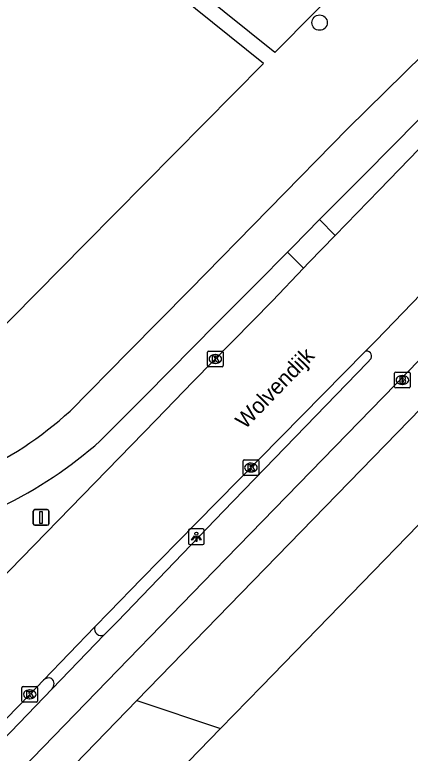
# Model space of a CAD drawing. Extents: x 162880 to 165536, y 384011 to 385179.
# Drawn here: x 164512.02 to 164537.22, y 384944.4 to 384991.45 of the extents above; entities that cross this region are included whole.
import ezdxf

# ---------------------------------------------------------------- set-up
doc = ezdxf.new("R2010")
doc.units = 0
for name, color, linetype in [('IMGEO_Boom', 7, 'Continuous'), ('IMGEO_Brandkraan', 7, 'Continuous'), ('IMGEO_Fietspad_gesloten', 7, 'Continuous'), ('IMGEO_Fietspad_open', 7, 'Continuous'), ('IMGEO_Grasland_overig', 7, 'Continuous'), ('IMGEO_Groenvoorziening', 7, 'Continuous'), ('IMGEO_Kolk', 7, 'Continuous'), ('IMGEO_Lichtpunt', 7, 'Continuous'), ('IMGEO_Loofbos', 7, 'Continuous'), ('IMGEO_Openbare_ruimte_label', 7, 'Continuous'), ('IMGEO_Parkeervlak_halfverhard', 7, 'Continuous'), ('IMGEO_Rijbaan_lokaal_gesloten', 7, 'Continuous'), ('IMGEO_Verkeersbordpaal', 7, 'Continuous'), ('IMGEO_Voetpad_open', 7, 'Continuous')]:
    doc.layers.add(name, color=color, linetype=linetype)

msp = doc.modelspace()

# ---------------------------------------------------------------- linework, layer by layer
at = {"layer": 'IMGEO_Boom'}
msp.add_circle((164531.444, 384990.945), 0.489, dxfattribs=at)
at = {"layer": 'IMGEO_Brandkraan'}
for p, q in [((164536.218, 384967.754), (164536.218, 384968.606)), ((164536.293, 384968.68), (164537.145, 384968.68)), ((164536.706, 384968.46), (164536.731, 384968.46)), ((164537.219, 384968.606), (164537.219, 384967.754)), ((164536.729, 384967.9), (164536.704, 384967.9)), ((164537.145, 384967.68), (164536.293, 384967.68))]:
    msp.add_line(p, q, dxfattribs=at)
for points in [[(164536.218, 384967.754), (164536.218, 384968.606)], [(164536.293, 384968.68), (164537.145, 384968.68)], [(164536.566, 384968.38), (164536.566, 384967.98), (164536.779, 384967.98)], [(164536.797, 384968.38), (164536.566, 384968.38)], [(164536.745, 384968.299), (164536.691, 384968.299), (164536.691, 384968.223)], [(164537.219, 384968.606), (164537.219, 384967.754)], [(164536.691, 384968.223), (164536.744, 384968.223)], [(164536.753, 384968.147), (164536.691, 384968.147), (164536.691, 384968.066)], [(164536.691, 384968.066), (164536.753, 384968.066)], [(164537.145, 384967.68), (164536.293, 384967.68)]]:
    msp.add_lwpolyline(points, dxfattribs=at)
for centre, radius, start, end in [((164536.295, 384968.604), 0.0765, 91.552, 178.448), ((164536.295, 384968.604), 0.0765, 91.552, 178.448), ((164536.746, 384968.261), 0.0379, 267.8285, 90.9355), ((164536.801, 384968.235), 0.145, 59.4692, 91.5367), ((164536.826, 384968.282), 0.0922, 285.5137, 58.1501), ((164537.143, 384968.604), 0.0765, 1.552, 88.448), ((164537.143, 384968.604), 0.0765, 1.552, 88.448), ((164536.754, 384968.106), 0.0404, 269.8759, 90.5077), ((164536.785, 384968.231), 0.251, 268.6676, 293.5347), ((164536.831, 384968.09), 0.105, 301.3115, 78.989), ((164536.295, 384967.756), 0.0765, 181.552, 268.448), ((164536.295, 384967.756), 0.0765, 181.552, 268.448), ((164537.143, 384967.756), 0.0765, 271.552, 358.448), ((164537.143, 384967.756), 0.0765, 271.552, 358.448)]:
    msp.add_arc(centre, radius, start, end, dxfattribs=at)
for centre, major_axis, ratio, start_param, end_param in [((164536.705, 384968.18), (-0.387, 0.002), 0.722429, 4.712389, 7.853982), ((164536.73, 384968.18), (-0.39, 0.002), 0.717154, 1.570796, 4.712389)]:
    msp.add_ellipse(centre, major_axis=major_axis, ratio=ratio, start_param=start_param, end_param=end_param, dxfattribs=at)
at = {"layer": 'IMGEO_Fietspad_gesloten'}
for points in [[(164515.542, 384966.2), (164519.272, 384969.975), (164523.171, 384973.921), (164533.252, 384984.203), (164538.052, 384988.925), (164539.942, 384990.936)], [(164542.95, 384990.019), (164534.302, 384981.274), (164531.429, 384978.394)], [(164531.429, 384978.394), (164529.74, 384976.67), (164529.4, 384976.325)], [(164529.4, 384976.325), (164527.463, 384974.362), (164524.87, 384971.768), (164520.364, 384967.222), (164517.468, 384964.3)]]:
    msp.add_lwpolyline(points, dxfattribs=at)
for centre, radius, start, end in [((164499.132, 384984.311), 24.44, 294.6228, 312.1779), ((164498.859, 384985.411), 28.142, 295.9141, 311.3947)]:
    msp.add_arc(centre, radius, start, end, dxfattribs=at)
at = {"layer": 'IMGEO_Fietspad_open'}
for points in [[(164580.902, 385013.894), (164575.549, 385008.392), (164572.387, 385005.088), (164567.524, 385000.074), (164537.041, 384968.682), (164524.725, 384956.023), (164506.984, 384937.764), (164500.817, 384931.186), (164499.936, 384930.215), (164488.315, 384917.517)], [(164534.724, 384969.556), (164534.474, 384969.277), (164525.321, 384959.818), (164518.564, 384952.792), (164517.705, 384951.948)], [(164519.802, 384947.755), (164525.687, 384953.807), (164538.677, 384967.165), (164538.832, 384967.325)], [(164517.705, 384951.948), (164514.39, 384948.504)], [(164507.494, 384941.357), (164514.39, 384948.504)], [(164513.222, 384940.989), (164519.802, 384947.755)]]:
    msp.add_lwpolyline(points, dxfattribs=at)
msp.add_arc((164534.455, 384969.706), 0.308, 330.7932, 112.0975, dxfattribs=at)
at = {"layer": 'IMGEO_Grasland_overig'}
msp.add_lwpolyline([(164525.133, 384945.983), (164520.34, 384941.057)], dxfattribs=at)
at = {"layer": 'IMGEO_Groenvoorziening'}
msp.add_lwpolyline([(164505.582, 384965.814), (164516.533, 384976.879), (164527.873, 384988.337), (164518.226, 384996.111), (164511.953, 385000), (164505.862, 385003.777), (164500, 385007.411), (164483.741, 385017.491), (164482.934, 385019.168)], dxfattribs=at)
at = {"layer": 'IMGEO_Kolk'}
for p, q in [((164524.297, 384969.094), (164524.297, 384969.946)), ((164524.372, 384970.02), (164525.224, 384970.02)), ((164524.785, 384969.8), (164524.81, 384969.8)), ((164525.298, 384969.946), (164525.298, 384969.094)), ((164524.808, 384969.24), (164524.783, 384969.24)), ((164525.224, 384969.02), (164524.372, 384969.02)), ((164526.641, 384963.1), (164527.493, 384963.1)), ((164526.566, 384962.174), (164526.566, 384963.026)), ((164527.054, 384962.88), (164527.079, 384962.88)), ((164527.567, 384963.026), (164527.567, 384962.174)), ((164527.077, 384962.32), (164527.052, 384962.32)), ((164527.493, 384962.1), (164526.641, 384962.1)), ((164512.472, 384947.725), (164512.472, 384948.577)), ((164512.547, 384948.651), (164513.399, 384948.651)), ((164513.473, 384948.577), (164513.473, 384947.725)), ((164512.96, 384948.431), (164512.985, 384948.431)), ((164513.399, 384947.651), (164512.547, 384947.651)), ((164512.983, 384947.871), (164512.958, 384947.871))]:
    msp.add_line(p, q, dxfattribs=at)
for points in [[(164524.297, 384969.094), (164524.297, 384969.946)], [(164524.372, 384970.02), (164525.224, 384970.02)], [(164524.618, 384969.72), (164524.741, 384969.72), (164524.741, 384969.569), (164524.871, 384969.72), (164525.035, 384969.72), (164524.889, 384969.569), (164525.042, 384969.32), (164524.89, 384969.32), (164524.805, 384969.484), (164524.741, 384969.417), (164524.741, 384969.32), (164524.618, 384969.32), (164524.618, 384969.72)], [(164525.298, 384969.946), (164525.298, 384969.094)], [(164525.224, 384969.02), (164524.372, 384969.02)], [(164526.641, 384963.1), (164527.493, 384963.1)], [(164526.566, 384962.174), (164526.566, 384963.026)], [(164526.887, 384962.8), (164527.01, 384962.8), (164527.01, 384962.649), (164527.14, 384962.8), (164527.304, 384962.8), (164527.158, 384962.649), (164527.311, 384962.4), (164527.159, 384962.4), (164527.074, 384962.564), (164527.01, 384962.497), (164527.01, 384962.4), (164526.887, 384962.4), (164526.887, 384962.8)], [(164527.567, 384963.026), (164527.567, 384962.174)], [(164527.493, 384962.1), (164526.641, 384962.1)], [(164512.472, 384947.725), (164512.472, 384948.577)], [(164512.547, 384948.651), (164513.399, 384948.651)], [(164513.473, 384948.577), (164513.473, 384947.725)], [(164512.793, 384948.351), (164512.916, 384948.351), (164512.916, 384948.2), (164513.046, 384948.351), (164513.21, 384948.351), (164513.064, 384948.2), (164513.217, 384947.951), (164513.065, 384947.951), (164512.98, 384948.115), (164512.916, 384948.048), (164512.916, 384947.951), (164512.793, 384947.951), (164512.793, 384948.351)], [(164513.399, 384947.651), (164512.547, 384947.651)]]:
    msp.add_lwpolyline(points, dxfattribs=at)
for centre, start, end in [((164524.374, 384969.944), 91.552, 178.448), ((164524.374, 384969.944), 91.552, 178.448), ((164525.222, 384969.944), 1.552, 88.448), ((164525.222, 384969.944), 1.552, 88.448), ((164524.374, 384969.096), 181.552, 268.448), ((164524.374, 384969.096), 181.552, 268.448), ((164525.222, 384969.096), 271.552, 358.448), ((164525.222, 384969.096), 271.552, 358.448), ((164526.643, 384963.024), 91.552, 178.448), ((164526.643, 384963.024), 91.552, 178.448), ((164527.491, 384963.024), 1.552, 88.448), ((164527.491, 384963.024), 1.552, 88.448), ((164526.643, 384962.176), 181.552, 268.448), ((164526.643, 384962.176), 181.552, 268.448), ((164527.491, 384962.176), 271.552, 358.448), ((164527.491, 384962.176), 271.552, 358.448), ((164512.549, 384948.575), 91.552, 178.448), ((164512.549, 384948.575), 91.552, 178.448), ((164513.397, 384948.575), 1.552, 88.448), ((164513.397, 384948.575), 1.552, 88.448), ((164512.549, 384947.727), 181.552, 268.448), ((164512.549, 384947.727), 181.552, 268.448), ((164513.397, 384947.727), 271.552, 358.448), ((164513.397, 384947.727), 271.552, 358.448)]:
    msp.add_arc(centre, 0.0765, start, end, dxfattribs=at)
for centre, major_axis, ratio, start_param, end_param in [((164524.784, 384969.52), (-0.387, 0.002), 0.722429, 4.712389, 7.853982), ((164524.809, 384969.52), (-0.39, 0.002), 0.717154, 1.570796, 4.712389), ((164527.053, 384962.6), (-0.387, 0.002), 0.722429, 4.712389, 7.853982), ((164527.078, 384962.6), (-0.39, 0.002), 0.717154, 1.570796, 4.712389), ((164512.959, 384948.151), (-0.387, 0.002), 0.722429, 4.712389, 7.853982), ((164512.984, 384948.151), (-0.39, 0.002), 0.717154, 1.570796, 4.712389)]:
    msp.add_ellipse(centre, major_axis=major_axis, ratio=ratio, start_param=start_param, end_param=end_param, dxfattribs=at)
at = {"layer": 'IMGEO_Lichtpunt'}
for p, q in [((164523.091, 384958.593), (164523.091, 384957.786)), ((164523.091, 384958.593), (164523.091, 384957.786)), ((164523.993, 384958.688), (164523.185, 384958.688)), ((164523.993, 384958.688), (164523.185, 384958.688)), ((164524.087, 384957.786), (164524.087, 384958.593)), ((164524.087, 384957.786), (164524.087, 384958.593)), ((164523.185, 384957.692), (164523.993, 384957.692)), ((164523.185, 384957.692), (164523.993, 384957.692))]:
    msp.add_line(p, q, dxfattribs=at)
for points in [[(164523.465, 384958.257), (164523.504, 384958.229), (164523.316, 384957.967), (164523.278, 384957.994), (164523.465, 384958.257)], [(164523.567, 384958.209), (164523.614, 384958.209), (164523.614, 384957.887), (164523.567, 384957.887), (164523.567, 384958.209)], [(164523.677, 384958.229), (164523.715, 384958.256), (164523.902, 384957.994), (164523.863, 384957.966), (164523.677, 384958.229)]]:
    msp.add_lwpolyline(points, dxfattribs=at)
msp.add_circle((164523.59, 384958.391), 0.0994, dxfattribs=at)
for centre, start, end in [((164523.185, 384958.593), 90, 180), ((164523.185, 384958.593), 90, 180), ((164523.993, 384958.593), 0, 90), ((164523.993, 384958.593), 0, 90), ((164523.185, 384957.786), 180, 270), ((164523.185, 384957.786), 180, 270), ((164523.993, 384957.786), 270, 0), ((164523.993, 384957.786), 270, 360)]:
    msp.add_arc(centre, 0.0946, start, end, dxfattribs=at)
at = {"layer": 'IMGEO_Loofbos'}
msp.add_lwpolyline([(164533.687, 384994.212), (164528.58, 384989.051), (164518.805, 384996.928), (164512.48, 385000.85), (164505.242, 385005.337), (164500.527, 385008.261), (164482.934, 385019.168)], dxfattribs=at)
at = {"layer": 'IMGEO_Parkeervlak_halfverhard'}
for points in [[(164544.172, 384965.551), (164527.732, 384948.654), (164525.133, 384945.983)], [(164519.802, 384947.755), (164525.133, 384945.983)]]:
    msp.add_lwpolyline(points, dxfattribs=at)
at = {"layer": 'IMGEO_Rijbaan_lokaal_gesloten'}
for points in [[(164543.841, 384989.15), (164543.479, 384988.779), (164535.235, 384980.265), (164532.432, 384977.39)], [(164532.432, 384977.39), (164530.756, 384975.658), (164530.427, 384975.312)], [(164530.427, 384975.312), (164528.445, 384973.232), (164523.387, 384968.086), (164520.996, 384965.63), (164508.558, 384952.853)], [(164534.339, 384969.992), (164535.041, 384970.705), (164538.479, 384974.237), (164538.94, 384974.713)], [(164517.126, 384952.444), (164518.037, 384953.391), (164520.096, 384955.513), (164523.598, 384959.073), (164534.339, 384969.992)], [(164513.847, 384949.055), (164517.126, 384952.444)], [(164506.907, 384941.914), (164512.973, 384948.151), (164513.847, 384949.055)]]:
    msp.add_lwpolyline(points, dxfattribs=at)
at = {"layer": 'IMGEO_Verkeersbordpaal'}
for p, q in [((164513.198, 384959.02), (164513.198, 384959.82)), ((164513.198, 384959.82), (164513.198, 384959.02)), ((164513.298, 384959.92), (164514.088, 384959.92)), ((164514.088, 384959.92), (164513.298, 384959.92)), ((164514.188, 384959.82), (164514.188, 384959.02)), ((164514.188, 384959.02), (164514.188, 384959.82)), ((164514.088, 384958.92), (164513.298, 384958.92)), ((164513.298, 384958.92), (164514.088, 384958.92))]:
    msp.add_line(p, q, dxfattribs=at)
msp.add_lwpolyline([(164513.618, 384959.795), (164513.768, 384959.795), (164513.768, 384959.045), (164513.618, 384959.045), (164513.618, 384959.795)], dxfattribs=at)
for centre, start, end in [((164513.298, 384959.82), 90, 180), ((164513.298, 384959.82), 90, 180), ((164514.088, 384959.82), 0, 90), ((164514.088, 384959.82), 360, 90), ((164513.298, 384959.02), 180, 270), ((164513.298, 384959.02), 180, 270), ((164514.088, 384959.02), 270, 0), ((164514.088, 384959.02), 270, 0)]:
    msp.add_arc(centre, 0.1, start, end, dxfattribs=at)
at = {"layer": 'IMGEO_Voetpad_open'}
for points in [[(164532.432, 384977.39), (164531.429, 384978.394)], [(164530.427, 384975.312), (164529.4, 384976.325)]]:
    msp.add_lwpolyline(points, dxfattribs=at)
for centre, radius, start, end in [((164517.511, 384952.307), 0.408, 160.4028, 298.4272), ((164514.195, 384948.7), 0.497, 69.6743, 134.4249), ((164514.052, 384948.824), 0.465, 316.5762, 47.4035)]:
    msp.add_arc(centre, radius, start, end, dxfattribs=at)

# ---------------------------------------------------------------- texts
at = {"layer": 'IMGEO_Openbare_ruimte_label'}
msp.add_text('Wolvendijk', height=1, rotation=45.9724, dxfattribs=at).set_placement((164526.693, 384965.001))

doc.saveas('drawing.dxf')
